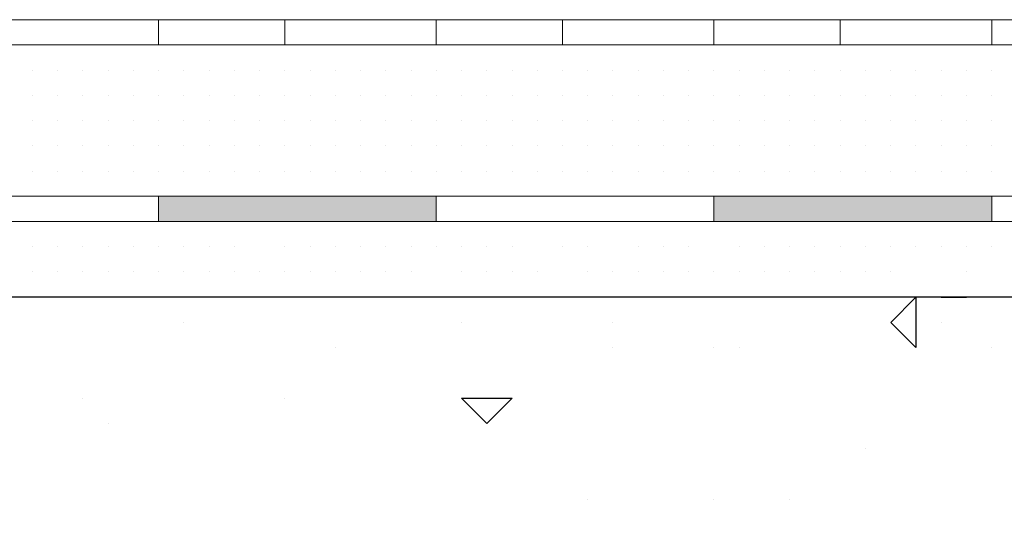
# Model space of a CAD drawing. Header units: metres. Extents: x 5.7 to 89.8, y 4 to 63.5.
# Tile 378 of 475: x 62.168 to 62.543, y 49.669 to 49.858. Entities that reach past the tile are written whole.
import ezdxf

# ---------------------------------------------------------------- set-up
doc = ezdxf.new("R2010")
doc.units = ezdxf.units.M
doc.header["$MEASUREMENT"] = 0
for name, color, linetype in [('PDF17_hatch', 7, 'Continuous'), ('PDF17_hatch-borshi', 7, 'Continuous'), ('PDF17_Isogam', 7, 'Continuous'), ('PDF17_kaff', 7, 'Continuous')]:
    doc.layers.add(name, color=color, linetype=linetype)

msp = doc.modelspace()

# ---------------------------------------------------------------- linework, layer by layer
at = {"layer": 'PDF17_hatch', "lineweight": 25}
for points in [[(62.5097, 49.73231), (62.50007, 49.74194), (62.5097, 49.75157)], [(62.3556, 49.71304), (62.34597, 49.70341), (62.33634, 49.71304)]]:
    msp.add_lwpolyline(points, close=True, dxfattribs=at)
for points in [[(62.51933, 49.75157), (62.52896, 49.75157)], [(62.52896, 49.75157), (62.52896, 49.75157)], [(62.23039, 49.74194), (62.23039, 49.74194)], [(62.33634, 49.74194), (62.33634, 49.74194)], [(62.39412, 49.74194), (62.39412, 49.74194)], [(62.51933, 49.74194), (62.51933, 49.74194)], [(62.28818, 49.73231), (62.28818, 49.73231)], [(62.39412, 49.73231), (62.39412, 49.73231)], [(62.43265, 49.73231), (62.43265, 49.73231)], [(62.44228, 49.73231), (62.44228, 49.73231)], [(62.53859, 49.73231), (62.53859, 49.73231)], [(62.19187, 49.71304), (62.19187, 49.71304)], [(62.26892, 49.71304), (62.26892, 49.71304)], [(62.2015, 49.70341), (62.2015, 49.70341)], [(62.49044, 49.69378), (62.49044, 49.69378)], [(62.38449, 49.67452), (62.38449, 49.67452)], [(62.43265, 49.67452), (62.43265, 49.67452)], [(62.46154, 49.67452), (62.46154, 49.67452)]]:
    msp.add_lwpolyline(points, dxfattribs=at)
at = {"layer": 'PDF17_hatch-borshi', "lineweight": 18}
for points in [[(62.17261, 49.84788), (62.17261, 49.84788)], [(62.19187, 49.84788), (62.19187, 49.84788)], [(62.21113, 49.84788), (62.21113, 49.84788)], [(62.22076, 49.84788), (62.22076, 49.84788)], [(62.22076, 49.84788), (62.22076, 49.84788)], [(62.23039, 49.84788), (62.23039, 49.84788)], [(62.23039, 49.84788), (62.23039, 49.84788)], [(62.24002, 49.84788), (62.24002, 49.84788)], [(62.24002, 49.84788), (62.24002, 49.84788)], [(62.24002, 49.84788), (62.24002, 49.84788)], [(62.24966, 49.84788), (62.24966, 49.84788)], [(62.25929, 49.84788), (62.25929, 49.84788)], [(62.25929, 49.84788), (62.25929, 49.84788)], [(62.26892, 49.84788), (62.26892, 49.84788)], [(62.27855, 49.84788), (62.27855, 49.84788)], [(62.27855, 49.84788), (62.27855, 49.84788)], [(62.27855, 49.84788), (62.27855, 49.84788)], [(62.28818, 49.84788), (62.28818, 49.84788)], [(62.28818, 49.84788), (62.28818, 49.84788)], [(62.29781, 49.84788), (62.29781, 49.84788)], [(62.30744, 49.84788), (62.30744, 49.84788)], [(62.30744, 49.84788), (62.30744, 49.84788)], [(62.31707, 49.84788), (62.31707, 49.84788)], [(62.31707, 49.84788), (62.31707, 49.84788)], [(62.32671, 49.84788), (62.32671, 49.84788)], [(62.32671, 49.84788), (62.32671, 49.84788)], [(62.32671, 49.84788), (62.32671, 49.84788)], [(62.33634, 49.84788), (62.33634, 49.84788)], [(62.34597, 49.84788), (62.34597, 49.84788)], [(62.34597, 49.84788), (62.34597, 49.84788)], [(62.3556, 49.84788), (62.3556, 49.84788)], [(62.36523, 49.84788), (62.36523, 49.84788)], [(62.37486, 49.84788), (62.37486, 49.84788)], [(62.38449, 49.84788), (62.38449, 49.84788)], [(62.39412, 49.84788), (62.39412, 49.84788)], [(62.41339, 49.84788), (62.41339, 49.84788)], [(62.42302, 49.84788), (62.42302, 49.84788)], [(62.43265, 49.84788), (62.43265, 49.84788)], [(62.44228, 49.84788), (62.44228, 49.84788)], [(62.44228, 49.84788), (62.44228, 49.84788)], [(62.46154, 49.84788), (62.46154, 49.84788)], [(62.4808, 49.84788), (62.4808, 49.84788)], [(62.49044, 49.84788), (62.49044, 49.84788)], [(62.5097, 49.84788), (62.5097, 49.84788)], [(62.52896, 49.84788), (62.52896, 49.84788)], [(62.53859, 49.84788), (62.53859, 49.84788)], [(62.17261, 49.83825), (62.17261, 49.83825)], [(62.17261, 49.83825), (62.17261, 49.83825)], [(62.17261, 49.83825), (62.17261, 49.83825)], [(62.18224, 49.83825), (62.18224, 49.83825)], [(62.18224, 49.83825), (62.18224, 49.83825)], [(62.18224, 49.83825), (62.18224, 49.83825)], [(62.18224, 49.83825), (62.18224, 49.83825)], [(62.19187, 49.83825), (62.19187, 49.83825)], [(62.19187, 49.83825), (62.19187, 49.83825)], [(62.19187, 49.83825), (62.19187, 49.83825)], [(62.2015, 49.83825), (62.2015, 49.83825)], [(62.2015, 49.83825), (62.2015, 49.83825)], [(62.2015, 49.83825), (62.2015, 49.83825)], [(62.2015, 49.83825), (62.2015, 49.83825)], [(62.21113, 49.83825), (62.21113, 49.83825)], [(62.21113, 49.83825), (62.21113, 49.83825)], [(62.21113, 49.83825), (62.21113, 49.83825)], [(62.22076, 49.83825), (62.22076, 49.83825)], [(62.22076, 49.83825), (62.22076, 49.83825)], [(62.23039, 49.83825), (62.23039, 49.83825)], [(62.23039, 49.83825), (62.23039, 49.83825)], [(62.24002, 49.83825), (62.24002, 49.83825)], [(62.24002, 49.83825), (62.24002, 49.83825)], [(62.24966, 49.83825), (62.24966, 49.83825)], [(62.24966, 49.83825), (62.24966, 49.83825)], [(62.24966, 49.83825), (62.24966, 49.83825)], [(62.25929, 49.83825), (62.25929, 49.83825)], [(62.25929, 49.83825), (62.25929, 49.83825)], [(62.25929, 49.83825), (62.25929, 49.83825)], [(62.26892, 49.83825), (62.26892, 49.83825)], [(62.26892, 49.83825), (62.26892, 49.83825)], [(62.26892, 49.83825), (62.26892, 49.83825)], [(62.26892, 49.83825), (62.26892, 49.83825)], [(62.27855, 49.83825), (62.27855, 49.83825)], [(62.27855, 49.83825), (62.27855, 49.83825)], [(62.27855, 49.83825), (62.27855, 49.83825)], [(62.28818, 49.83825), (62.28818, 49.83825)], [(62.28818, 49.83825), (62.28818, 49.83825)], [(62.28818, 49.83825), (62.28818, 49.83825)], [(62.28818, 49.83825), (62.28818, 49.83825)], [(62.29781, 49.83825), (62.29781, 49.83825)], [(62.29781, 49.83825), (62.29781, 49.83825)], [(62.29781, 49.83825), (62.29781, 49.83825)], [(62.30744, 49.83825), (62.30744, 49.83825)], [(62.30744, 49.83825), (62.30744, 49.83825)], [(62.30744, 49.83825), (62.30744, 49.83825)], [(62.31707, 49.83825), (62.31707, 49.83825)], [(62.31707, 49.83825), (62.31707, 49.83825)], [(62.31707, 49.83825), (62.31707, 49.83825)], [(62.31707, 49.83825), (62.31707, 49.83825)], [(62.32671, 49.83825), (62.32671, 49.83825)], [(62.32671, 49.83825), (62.32671, 49.83825)], [(62.33634, 49.83825), (62.33634, 49.83825)], [(62.33634, 49.83825), (62.33634, 49.83825)], [(62.33634, 49.83825), (62.33634, 49.83825)], [(62.34597, 49.83825), (62.34597, 49.83825)], [(62.34597, 49.83825), (62.34597, 49.83825)], [(62.34597, 49.83825), (62.34597, 49.83825)], [(62.3556, 49.83825), (62.3556, 49.83825)], [(62.3556, 49.83825), (62.3556, 49.83825)], [(62.3556, 49.83825), (62.3556, 49.83825)], [(62.3556, 49.83825), (62.3556, 49.83825)], [(62.36523, 49.83825), (62.36523, 49.83825)], [(62.36523, 49.83825), (62.36523, 49.83825)], [(62.36523, 49.83825), (62.36523, 49.83825)], [(62.36523, 49.83825), (62.36523, 49.83825)], [(62.37486, 49.83825), (62.37486, 49.83825)], [(62.37486, 49.83825), (62.37486, 49.83825)], [(62.37486, 49.83825), (62.37486, 49.83825)], [(62.37486, 49.83825), (62.37486, 49.83825)], [(62.38449, 49.83825), (62.38449, 49.83825)], [(62.38449, 49.83825), (62.38449, 49.83825)], [(62.38449, 49.83825), (62.38449, 49.83825)], [(62.39412, 49.83825), (62.39412, 49.83825)], [(62.39412, 49.83825), (62.39412, 49.83825)], [(62.39412, 49.83825), (62.39412, 49.83825)], [(62.40376, 49.83825), (62.40376, 49.83825)], [(62.40376, 49.83825), (62.40376, 49.83825)], [(62.40376, 49.83825), (62.40376, 49.83825)], [(62.40376, 49.83825), (62.40376, 49.83825)], [(62.40376, 49.83825), (62.40376, 49.83825)], [(62.41339, 49.83825), (62.41339, 49.83825)], [(62.41339, 49.83825), (62.41339, 49.83825)], [(62.41339, 49.83825), (62.41339, 49.83825)], [(62.42302, 49.83825), (62.42302, 49.83825)], [(62.42302, 49.83825), (62.42302, 49.83825)], [(62.42302, 49.83825), (62.42302, 49.83825)], [(62.43265, 49.83825), (62.43265, 49.83825)], [(62.43265, 49.83825), (62.43265, 49.83825)], [(62.43265, 49.83825), (62.43265, 49.83825)], [(62.44228, 49.83825), (62.44228, 49.83825)], [(62.45191, 49.83825), (62.45191, 49.83825)], [(62.45191, 49.83825), (62.45191, 49.83825)], [(62.45191, 49.83825), (62.45191, 49.83825)], [(62.46154, 49.83825), (62.46154, 49.83825)], [(62.46154, 49.83825), (62.46154, 49.83825)], [(62.46154, 49.83825), (62.46154, 49.83825)], [(62.47117, 49.83825), (62.47117, 49.83825)], [(62.47117, 49.83825), (62.47117, 49.83825)], [(62.47117, 49.83825), (62.47117, 49.83825)], [(62.47117, 49.83825), (62.47117, 49.83825)], [(62.4808, 49.83825), (62.4808, 49.83825)], [(62.4808, 49.83825), (62.4808, 49.83825)], [(62.4808, 49.83825), (62.4808, 49.83825)], [(62.4808, 49.83825), (62.4808, 49.83825)], [(62.49044, 49.83825), (62.49044, 49.83825)], [(62.49044, 49.83825), (62.49044, 49.83825)], [(62.49044, 49.83825), (62.49044, 49.83825)], [(62.50007, 49.83825), (62.50007, 49.83825)], [(62.50007, 49.83825), (62.50007, 49.83825)], [(62.50007, 49.83825), (62.50007, 49.83825)], [(62.50007, 49.83825), (62.50007, 49.83825)], [(62.5097, 49.83825), (62.5097, 49.83825)], [(62.5097, 49.83825), (62.5097, 49.83825)], [(62.51933, 49.83825), (62.51933, 49.83825)], [(62.51933, 49.83825), (62.51933, 49.83825)], [(62.51933, 49.83825), (62.51933, 49.83825)], [(62.51933, 49.83825), (62.51933, 49.83825)], [(62.52896, 49.83825), (62.52896, 49.83825)], [(62.52896, 49.83825), (62.52896, 49.83825)], [(62.52896, 49.83825), (62.52896, 49.83825)], [(62.53859, 49.83825), (62.53859, 49.83825)], [(62.53859, 49.83825), (62.53859, 49.83825)], [(62.53859, 49.83825), (62.53859, 49.83825)], [(62.17261, 49.82862), (62.17261, 49.82862)], [(62.17261, 49.82862), (62.17261, 49.82862)], [(62.17261, 49.82862), (62.17261, 49.82862)], [(62.18224, 49.82862), (62.18224, 49.82862)], [(62.18224, 49.82862), (62.18224, 49.82862)], [(62.18224, 49.82862), (62.18224, 49.82862)], [(62.18224, 49.82862), (62.18224, 49.82862)], [(62.19187, 49.82862), (62.19187, 49.82862)], [(62.19187, 49.82862), (62.19187, 49.82862)], [(62.19187, 49.82862), (62.19187, 49.82862)], [(62.19187, 49.82862), (62.19187, 49.82862)], [(62.19187, 49.82862), (62.19187, 49.82862)], [(62.2015, 49.82862), (62.2015, 49.82862)], [(62.2015, 49.82862), (62.2015, 49.82862)], [(62.2015, 49.82862), (62.2015, 49.82862)], [(62.21113, 49.82862), (62.21113, 49.82862)], [(62.21113, 49.82862), (62.21113, 49.82862)], [(62.21113, 49.82862), (62.21113, 49.82862)], [(62.21113, 49.82862), (62.21113, 49.82862)], [(62.22076, 49.82862), (62.22076, 49.82862)], [(62.22076, 49.82862), (62.22076, 49.82862)], [(62.22076, 49.82862), (62.22076, 49.82862)], [(62.23039, 49.82862), (62.23039, 49.82862)], [(62.23039, 49.82862), (62.23039, 49.82862)], [(62.23039, 49.82862), (62.23039, 49.82862)], [(62.23039, 49.82862), (62.23039, 49.82862)], [(62.24002, 49.82862), (62.24002, 49.82862)], [(62.24002, 49.82862), (62.24002, 49.82862)], [(62.24002, 49.82862), (62.24002, 49.82862)], [(62.24002, 49.82862), (62.24002, 49.82862)], [(62.24002, 49.82862), (62.24002, 49.82862)], [(62.24966, 49.82862), (62.24966, 49.82862)], [(62.24966, 49.82862), (62.24966, 49.82862)], [(62.24966, 49.82862), (62.24966, 49.82862)], [(62.25929, 49.82862), (62.25929, 49.82862)], [(62.25929, 49.82862), (62.25929, 49.82862)], [(62.25929, 49.82862), (62.25929, 49.82862)], [(62.25929, 49.82862), (62.25929, 49.82862)], [(62.26892, 49.82862), (62.26892, 49.82862)], [(62.26892, 49.82862), (62.26892, 49.82862)], [(62.26892, 49.82862), (62.26892, 49.82862)], [(62.27855, 49.82862), (62.27855, 49.82862)], [(62.27855, 49.82862), (62.27855, 49.82862)], [(62.28818, 49.82862), (62.28818, 49.82862)], [(62.28818, 49.82862), (62.28818, 49.82862)], [(62.28818, 49.82862), (62.28818, 49.82862)], [(62.29781, 49.82862), (62.29781, 49.82862)], [(62.29781, 49.82862), (62.29781, 49.82862)], [(62.29781, 49.82862), (62.29781, 49.82862)], [(62.29781, 49.82862), (62.29781, 49.82862)], [(62.30744, 49.82862), (62.30744, 49.82862)], [(62.30744, 49.82862), (62.30744, 49.82862)], [(62.30744, 49.82862), (62.30744, 49.82862)], [(62.30744, 49.82862), (62.30744, 49.82862)], [(62.31707, 49.82862), (62.31707, 49.82862)], [(62.31707, 49.82862), (62.31707, 49.82862)], [(62.31707, 49.82862), (62.31707, 49.82862)], [(62.31707, 49.82862), (62.31707, 49.82862)], [(62.32671, 49.82862), (62.32671, 49.82862)], [(62.32671, 49.82862), (62.32671, 49.82862)], [(62.32671, 49.82862), (62.32671, 49.82862)], [(62.32671, 49.82862), (62.32671, 49.82862)], [(62.33634, 49.82862), (62.33634, 49.82862)], [(62.33634, 49.82862), (62.33634, 49.82862)], [(62.33634, 49.82862), (62.33634, 49.82862)], [(62.33634, 49.82862), (62.33634, 49.82862)], [(62.34597, 49.82862), (62.34597, 49.82862)], [(62.34597, 49.82862), (62.34597, 49.82862)], [(62.34597, 49.82862), (62.34597, 49.82862)], [(62.34597, 49.82862), (62.34597, 49.82862)], [(62.34597, 49.82862), (62.34597, 49.82862)], [(62.3556, 49.82862), (62.3556, 49.82862)], [(62.3556, 49.82862), (62.3556, 49.82862)], [(62.3556, 49.82862), (62.3556, 49.82862)], [(62.36523, 49.82862), (62.36523, 49.82862)], [(62.36523, 49.82862), (62.36523, 49.82862)], [(62.37486, 49.82862), (62.37486, 49.82862)], [(62.37486, 49.82862), (62.37486, 49.82862)], [(62.37486, 49.82862), (62.37486, 49.82862)], [(62.37486, 49.82862), (62.37486, 49.82862)], [(62.37486, 49.82862), (62.37486, 49.82862)], [(62.38449, 49.82862), (62.38449, 49.82862)], [(62.38449, 49.82862), (62.38449, 49.82862)], [(62.38449, 49.82862), (62.38449, 49.82862)], [(62.39412, 49.82862), (62.39412, 49.82862)], [(62.39412, 49.82862), (62.39412, 49.82862)], [(62.39412, 49.82862), (62.39412, 49.82862)], [(62.39412, 49.82862), (62.39412, 49.82862)], [(62.40376, 49.82862), (62.40376, 49.82862)], [(62.40376, 49.82862), (62.40376, 49.82862)], [(62.40376, 49.82862), (62.40376, 49.82862)], [(62.40376, 49.82862), (62.40376, 49.82862)], [(62.40376, 49.82862), (62.40376, 49.82862)], [(62.41339, 49.82862), (62.41339, 49.82862)], [(62.41339, 49.82862), (62.41339, 49.82862)], [(62.41339, 49.82862), (62.41339, 49.82862)], [(62.42302, 49.82862), (62.42302, 49.82862)], [(62.42302, 49.82862), (62.42302, 49.82862)], [(62.42302, 49.82862), (62.42302, 49.82862)], [(62.42302, 49.82862), (62.42302, 49.82862)], [(62.43265, 49.82862), (62.43265, 49.82862)], [(62.43265, 49.82862), (62.43265, 49.82862)], [(62.43265, 49.82862), (62.43265, 49.82862)], [(62.43265, 49.82862), (62.43265, 49.82862)], [(62.44228, 49.82862), (62.44228, 49.82862)], [(62.44228, 49.82862), (62.44228, 49.82862)], [(62.44228, 49.82862), (62.44228, 49.82862)], [(62.44228, 49.82862), (62.44228, 49.82862)], [(62.44228, 49.82862), (62.44228, 49.82862)], [(62.45191, 49.82862), (62.45191, 49.82862)], [(62.45191, 49.82862), (62.45191, 49.82862)], [(62.45191, 49.82862), (62.45191, 49.82862)], [(62.46154, 49.82862), (62.46154, 49.82862)], [(62.46154, 49.82862), (62.46154, 49.82862)], [(62.46154, 49.82862), (62.46154, 49.82862)], [(62.46154, 49.82862), (62.46154, 49.82862)], [(62.47117, 49.82862), (62.47117, 49.82862)], [(62.47117, 49.82862), (62.47117, 49.82862)], [(62.47117, 49.82862), (62.47117, 49.82862)], [(62.4808, 49.82862), (62.4808, 49.82862)], [(62.4808, 49.82862), (62.4808, 49.82862)], [(62.4808, 49.82862), (62.4808, 49.82862)], [(62.49044, 49.82862), (62.49044, 49.82862)], [(62.49044, 49.82862), (62.49044, 49.82862)], [(62.49044, 49.82862), (62.49044, 49.82862)], [(62.50007, 49.82862), (62.50007, 49.82862)], [(62.50007, 49.82862), (62.50007, 49.82862)], [(62.50007, 49.82862), (62.50007, 49.82862)], [(62.5097, 49.82862), (62.5097, 49.82862)], [(62.5097, 49.82862), (62.5097, 49.82862)], [(62.5097, 49.82862), (62.5097, 49.82862)], [(62.5097, 49.82862), (62.5097, 49.82862)], [(62.5097, 49.82862), (62.5097, 49.82862)], [(62.51933, 49.82862), (62.51933, 49.82862)], [(62.51933, 49.82862), (62.51933, 49.82862)], [(62.51933, 49.82862), (62.51933, 49.82862)], [(62.52896, 49.82862), (62.52896, 49.82862)], [(62.52896, 49.82862), (62.52896, 49.82862)], [(62.52896, 49.82862), (62.52896, 49.82862)], [(62.52896, 49.82862), (62.52896, 49.82862)], [(62.53859, 49.82862), (62.53859, 49.82862)], [(62.53859, 49.82862), (62.53859, 49.82862)], [(62.53859, 49.82862), (62.53859, 49.82862)], [(62.17261, 49.81899), (62.17261, 49.81899)], [(62.17261, 49.81899), (62.17261, 49.81899)], [(62.17261, 49.81899), (62.17261, 49.81899)], [(62.18224, 49.81899), (62.18224, 49.81899)], [(62.18224, 49.81899), (62.18224, 49.81899)], [(62.18224, 49.81899), (62.18224, 49.81899)], [(62.19187, 49.81899), (62.19187, 49.81899)], [(62.2015, 49.81899), (62.2015, 49.81899)], [(62.2015, 49.81899), (62.2015, 49.81899)], [(62.2015, 49.81899), (62.2015, 49.81899)], [(62.21113, 49.81899), (62.21113, 49.81899)], [(62.21113, 49.81899), (62.21113, 49.81899)], [(62.21113, 49.81899), (62.21113, 49.81899)], [(62.22076, 49.81899), (62.22076, 49.81899)], [(62.22076, 49.81899), (62.22076, 49.81899)], [(62.22076, 49.81899), (62.22076, 49.81899)], [(62.22076, 49.81899), (62.22076, 49.81899)], [(62.23039, 49.81899), (62.23039, 49.81899)], [(62.23039, 49.81899), (62.23039, 49.81899)], [(62.23039, 49.81899), (62.23039, 49.81899)], [(62.24002, 49.81899), (62.24002, 49.81899)], [(62.24002, 49.81899), (62.24002, 49.81899)], [(62.24002, 49.81899), (62.24002, 49.81899)], [(62.24002, 49.81899), (62.24002, 49.81899)], [(62.24966, 49.81899), (62.24966, 49.81899)], [(62.24966, 49.81899), (62.24966, 49.81899)], [(62.24966, 49.81899), (62.24966, 49.81899)], [(62.24966, 49.81899), (62.24966, 49.81899)], [(62.25929, 49.81899), (62.25929, 49.81899)], [(62.25929, 49.81899), (62.25929, 49.81899)], [(62.25929, 49.81899), (62.25929, 49.81899)], [(62.26892, 49.81899), (62.26892, 49.81899)], [(62.26892, 49.81899), (62.26892, 49.81899)], [(62.26892, 49.81899), (62.26892, 49.81899)], [(62.26892, 49.81899), (62.26892, 49.81899)], [(62.26892, 49.81899), (62.26892, 49.81899)], [(62.27855, 49.81899), (62.27855, 49.81899)], [(62.27855, 49.81899), (62.27855, 49.81899)], [(62.27855, 49.81899), (62.27855, 49.81899)], [(62.28818, 49.81899), (62.28818, 49.81899)], [(62.28818, 49.81899), (62.28818, 49.81899)], [(62.28818, 49.81899), (62.28818, 49.81899)], [(62.29781, 49.81899), (62.29781, 49.81899)], [(62.29781, 49.81899), (62.29781, 49.81899)], [(62.29781, 49.81899), (62.29781, 49.81899)], [(62.30744, 49.81899), (62.30744, 49.81899)], [(62.31707, 49.81899), (62.31707, 49.81899)], [(62.31707, 49.81899), (62.31707, 49.81899)], [(62.31707, 49.81899), (62.31707, 49.81899)], [(62.32671, 49.81899), (62.32671, 49.81899)], [(62.32671, 49.81899), (62.32671, 49.81899)], [(62.32671, 49.81899), (62.32671, 49.81899)], [(62.33634, 49.81899), (62.33634, 49.81899)], [(62.33634, 49.81899), (62.33634, 49.81899)], [(62.34597, 49.81899), (62.34597, 49.81899)], [(62.34597, 49.81899), (62.34597, 49.81899)], [(62.34597, 49.81899), (62.34597, 49.81899)], [(62.34597, 49.81899), (62.34597, 49.81899)], [(62.3556, 49.81899), (62.3556, 49.81899)], [(62.3556, 49.81899), (62.3556, 49.81899)], [(62.3556, 49.81899), (62.3556, 49.81899)], [(62.36523, 49.81899), (62.36523, 49.81899)], [(62.36523, 49.81899), (62.36523, 49.81899)], [(62.36523, 49.81899), (62.36523, 49.81899)], [(62.36523, 49.81899), (62.36523, 49.81899)], [(62.37486, 49.81899), (62.37486, 49.81899)], [(62.37486, 49.81899), (62.37486, 49.81899)], [(62.37486, 49.81899), (62.37486, 49.81899)], [(62.37486, 49.81899), (62.37486, 49.81899)], [(62.38449, 49.81899), (62.38449, 49.81899)], [(62.38449, 49.81899), (62.38449, 49.81899)], [(62.38449, 49.81899), (62.38449, 49.81899)], [(62.38449, 49.81899), (62.38449, 49.81899)], [(62.39412, 49.81899), (62.39412, 49.81899)], [(62.39412, 49.81899), (62.39412, 49.81899)], [(62.40376, 49.81899), (62.40376, 49.81899)], [(62.40376, 49.81899), (62.40376, 49.81899)], [(62.40376, 49.81899), (62.40376, 49.81899)], [(62.40376, 49.81899), (62.40376, 49.81899)], [(62.41339, 49.81899), (62.41339, 49.81899)], [(62.41339, 49.81899), (62.41339, 49.81899)], [(62.41339, 49.81899), (62.41339, 49.81899)], [(62.42302, 49.81899), (62.42302, 49.81899)], [(62.42302, 49.81899), (62.42302, 49.81899)], [(62.42302, 49.81899), (62.42302, 49.81899)], [(62.43265, 49.81899), (62.43265, 49.81899)], [(62.43265, 49.81899), (62.43265, 49.81899)], [(62.43265, 49.81899), (62.43265, 49.81899)], [(62.43265, 49.81899), (62.43265, 49.81899)], [(62.43265, 49.81899), (62.43265, 49.81899)], [(62.44228, 49.81899), (62.44228, 49.81899)], [(62.44228, 49.81899), (62.44228, 49.81899)], [(62.45191, 49.81899), (62.45191, 49.81899)], [(62.45191, 49.81899), (62.45191, 49.81899)], [(62.45191, 49.81899), (62.45191, 49.81899)], [(62.45191, 49.81899), (62.45191, 49.81899)], [(62.46154, 49.81899), (62.46154, 49.81899)], [(62.46154, 49.81899), (62.46154, 49.81899)], [(62.46154, 49.81899), (62.46154, 49.81899)], [(62.47117, 49.81899), (62.47117, 49.81899)], [(62.47117, 49.81899), (62.47117, 49.81899)], [(62.47117, 49.81899), (62.47117, 49.81899)], [(62.47117, 49.81899), (62.47117, 49.81899)], [(62.4808, 49.81899), (62.4808, 49.81899)], [(62.4808, 49.81899), (62.4808, 49.81899)], [(62.4808, 49.81899), (62.4808, 49.81899)], [(62.4808, 49.81899), (62.4808, 49.81899)], [(62.49044, 49.81899), (62.49044, 49.81899)], [(62.49044, 49.81899), (62.49044, 49.81899)], [(62.49044, 49.81899), (62.49044, 49.81899)], [(62.49044, 49.81899), (62.49044, 49.81899)], [(62.50007, 49.81899), (62.50007, 49.81899)], [(62.50007, 49.81899), (62.50007, 49.81899)], [(62.50007, 49.81899), (62.50007, 49.81899)], [(62.5097, 49.81899), (62.5097, 49.81899)], [(62.51933, 49.81899), (62.51933, 49.81899)], [(62.51933, 49.81899), (62.51933, 49.81899)], [(62.51933, 49.81899), (62.51933, 49.81899)], [(62.52896, 49.81899), (62.52896, 49.81899)], [(62.52896, 49.81899), (62.52896, 49.81899)], [(62.53859, 49.81899), (62.53859, 49.81899)], [(62.53859, 49.81899), (62.53859, 49.81899)], [(62.53859, 49.81899), (62.53859, 49.81899)], [(62.53859, 49.81899), (62.53859, 49.81899)], [(62.17261, 49.80936), (62.17261, 49.80936)], [(62.17261, 49.80936), (62.17261, 49.80936)], [(62.17261, 49.80936), (62.17261, 49.80936)], [(62.17261, 49.80936), (62.17261, 49.80936)], [(62.17261, 49.80936), (62.17261, 49.80936)], [(62.18224, 49.80936), (62.18224, 49.80936)], [(62.18224, 49.80936), (62.18224, 49.80936)], [(62.18224, 49.80936), (62.18224, 49.80936)], [(62.18224, 49.80936), (62.18224, 49.80936)], [(62.19187, 49.80936), (62.19187, 49.80936)], [(62.19187, 49.80936), (62.19187, 49.80936)], [(62.19187, 49.80936), (62.19187, 49.80936)], [(62.19187, 49.80936), (62.19187, 49.80936)], [(62.2015, 49.80936), (62.2015, 49.80936)], [(62.2015, 49.80936), (62.2015, 49.80936)], [(62.2015, 49.80936), (62.2015, 49.80936)], [(62.21113, 49.80936), (62.21113, 49.80936)], [(62.21113, 49.80936), (62.21113, 49.80936)], [(62.21113, 49.80936), (62.21113, 49.80936)], [(62.22076, 49.80936), (62.22076, 49.80936)], [(62.22076, 49.80936), (62.22076, 49.80936)], [(62.23039, 49.80936), (62.23039, 49.80936)], [(62.23039, 49.80936), (62.23039, 49.80936)], [(62.23039, 49.80936), (62.23039, 49.80936)], [(62.24002, 49.80936), (62.24002, 49.80936)], [(62.24002, 49.80936), (62.24002, 49.80936)], [(62.24002, 49.80936), (62.24002, 49.80936)], [(62.24002, 49.80936), (62.24002, 49.80936)], [(62.24966, 49.80936), (62.24966, 49.80936)], [(62.24966, 49.80936), (62.24966, 49.80936)], [(62.24966, 49.80936), (62.24966, 49.80936)], [(62.24966, 49.80936), (62.24966, 49.80936)], [(62.25929, 49.80936), (62.25929, 49.80936)], [(62.25929, 49.80936), (62.25929, 49.80936)], [(62.25929, 49.80936), (62.25929, 49.80936)], [(62.25929, 49.80936), (62.25929, 49.80936)], [(62.26892, 49.80936), (62.26892, 49.80936)], [(62.26892, 49.80936), (62.26892, 49.80936)], [(62.26892, 49.80936), (62.26892, 49.80936)], [(62.26892, 49.80936), (62.26892, 49.80936)], [(62.26892, 49.80936), (62.26892, 49.80936)], [(62.27855, 49.80936), (62.27855, 49.80936)], [(62.27855, 49.80936), (62.27855, 49.80936)], [(62.27855, 49.80936), (62.27855, 49.80936)], [(62.27855, 49.80936), (62.27855, 49.80936)], [(62.28818, 49.80936), (62.28818, 49.80936)], [(62.28818, 49.80936), (62.28818, 49.80936)], [(62.28818, 49.80936), (62.28818, 49.80936)], [(62.28818, 49.80936), (62.28818, 49.80936)], [(62.29781, 49.80936), (62.29781, 49.80936)], [(62.29781, 49.80936), (62.29781, 49.80936)], [(62.29781, 49.80936), (62.29781, 49.80936)], [(62.29781, 49.80936), (62.29781, 49.80936)], [(62.30744, 49.80936), (62.30744, 49.80936)], [(62.30744, 49.80936), (62.30744, 49.80936)], [(62.30744, 49.80936), (62.30744, 49.80936)], [(62.30744, 49.80936), (62.30744, 49.80936)], [(62.30744, 49.80936), (62.30744, 49.80936)], [(62.31707, 49.80936), (62.31707, 49.80936)], [(62.31707, 49.80936), (62.31707, 49.80936)], [(62.31707, 49.80936), (62.31707, 49.80936)], [(62.31707, 49.80936), (62.31707, 49.80936)], [(62.32671, 49.80936), (62.32671, 49.80936)], [(62.32671, 49.80936), (62.32671, 49.80936)], [(62.32671, 49.80936), (62.32671, 49.80936)], [(62.33634, 49.80936), (62.33634, 49.80936)], [(62.33634, 49.80936), (62.33634, 49.80936)], [(62.33634, 49.80936), (62.33634, 49.80936)], [(62.34597, 49.80936), (62.34597, 49.80936)], [(62.34597, 49.80936), (62.34597, 49.80936)], [(62.3556, 49.80936), (62.3556, 49.80936)], [(62.3556, 49.80936), (62.3556, 49.80936)], [(62.3556, 49.80936), (62.3556, 49.80936)], [(62.3556, 49.80936), (62.3556, 49.80936)], [(62.3556, 49.80936), (62.3556, 49.80936)], [(62.3556, 49.80936), (62.3556, 49.80936)], [(62.36523, 49.80936), (62.36523, 49.80936)], [(62.37486, 49.80936), (62.37486, 49.80936)], [(62.37486, 49.80936), (62.37486, 49.80936)], [(62.37486, 49.80936), (62.37486, 49.80936)], [(62.37486, 49.80936), (62.37486, 49.80936)], [(62.37486, 49.80936), (62.37486, 49.80936)], [(62.38449, 49.80936), (62.38449, 49.80936)], [(62.38449, 49.80936), (62.38449, 49.80936)], [(62.38449, 49.80936), (62.38449, 49.80936)], [(62.38449, 49.80936), (62.38449, 49.80936)], [(62.39412, 49.80936), (62.39412, 49.80936)], [(62.39412, 49.80936), (62.39412, 49.80936)], [(62.39412, 49.80936), (62.39412, 49.80936)], [(62.40376, 49.80936), (62.40376, 49.80936)], [(62.40376, 49.80936), (62.40376, 49.80936)], [(62.40376, 49.80936), (62.40376, 49.80936)], [(62.40376, 49.80936), (62.40376, 49.80936)], [(62.40376, 49.80936), (62.40376, 49.80936)], [(62.41339, 49.80936), (62.41339, 49.80936)], [(62.41339, 49.80936), (62.41339, 49.80936)], [(62.41339, 49.80936), (62.41339, 49.80936)], [(62.42302, 49.80936), (62.42302, 49.80936)], [(62.42302, 49.80936), (62.42302, 49.80936)], [(62.42302, 49.80936), (62.42302, 49.80936)], [(62.42302, 49.80936), (62.42302, 49.80936)], [(62.43265, 49.80936), (62.43265, 49.80936)], [(62.43265, 49.80936), (62.43265, 49.80936)], [(62.44228, 49.80936), (62.44228, 49.80936)], [(62.44228, 49.80936), (62.44228, 49.80936)], [(62.44228, 49.80936), (62.44228, 49.80936)], [(62.44228, 49.80936), (62.44228, 49.80936)], [(62.45191, 49.80936), (62.45191, 49.80936)], [(62.45191, 49.80936), (62.45191, 49.80936)], [(62.46154, 49.80936), (62.46154, 49.80936)], [(62.46154, 49.80936), (62.46154, 49.80936)], [(62.46154, 49.80936), (62.46154, 49.80936)], [(62.46154, 49.80936), (62.46154, 49.80936)], [(62.46154, 49.80936), (62.46154, 49.80936)], [(62.47117, 49.80936), (62.47117, 49.80936)], [(62.47117, 49.80936), (62.47117, 49.80936)], [(62.47117, 49.80936), (62.47117, 49.80936)], [(62.47117, 49.80936), (62.47117, 49.80936)], [(62.4808, 49.80936), (62.4808, 49.80936)], [(62.4808, 49.80936), (62.4808, 49.80936)], [(62.4808, 49.80936), (62.4808, 49.80936)], [(62.4808, 49.80936), (62.4808, 49.80936)], [(62.49044, 49.80936), (62.49044, 49.80936)], [(62.49044, 49.80936), (62.49044, 49.80936)], [(62.49044, 49.80936), (62.49044, 49.80936)], [(62.49044, 49.80936), (62.49044, 49.80936)], [(62.49044, 49.80936), (62.49044, 49.80936)], [(62.50007, 49.80936), (62.50007, 49.80936)], [(62.50007, 49.80936), (62.50007, 49.80936)], [(62.50007, 49.80936), (62.50007, 49.80936)], [(62.5097, 49.80936), (62.5097, 49.80936)], [(62.5097, 49.80936), (62.5097, 49.80936)], [(62.5097, 49.80936), (62.5097, 49.80936)], [(62.5097, 49.80936), (62.5097, 49.80936)], [(62.51933, 49.80936), (62.51933, 49.80936)], [(62.51933, 49.80936), (62.51933, 49.80936)], [(62.51933, 49.80936), (62.51933, 49.80936)], [(62.52896, 49.80936), (62.52896, 49.80936)], [(62.52896, 49.80936), (62.52896, 49.80936)], [(62.52896, 49.80936), (62.52896, 49.80936)], [(62.52896, 49.80936), (62.52896, 49.80936)], [(62.53859, 49.80936), (62.53859, 49.80936)], [(62.53859, 49.80936), (62.53859, 49.80936)], [(62.17261, 49.79972), (62.17261, 49.79972)], [(62.17261, 49.79972), (62.17261, 49.79972)], [(62.17261, 49.79972), (62.17261, 49.79972)], [(62.17261, 49.79972), (62.17261, 49.79972)], [(62.18224, 49.79972), (62.18224, 49.79972)], [(62.18224, 49.79972), (62.18224, 49.79972)], [(62.18224, 49.79972), (62.18224, 49.79972)], [(62.18224, 49.79972), (62.18224, 49.79972)], [(62.19187, 49.79972), (62.19187, 49.79972)], [(62.19187, 49.79972), (62.19187, 49.79972)], [(62.19187, 49.79972), (62.19187, 49.79972)], [(62.2015, 49.79972), (62.2015, 49.79972)], [(62.2015, 49.79972), (62.2015, 49.79972)], [(62.2015, 49.79972), (62.2015, 49.79972)], [(62.2015, 49.79972), (62.2015, 49.79972)], [(62.2015, 49.79972), (62.2015, 49.79972)], [(62.21113, 49.79972), (62.21113, 49.79972)], [(62.21113, 49.79972), (62.21113, 49.79972)], [(62.21113, 49.79972), (62.21113, 49.79972)], [(62.22076, 49.79972), (62.22076, 49.79972)], [(62.22076, 49.79972), (62.22076, 49.79972)], [(62.22076, 49.79972), (62.22076, 49.79972)], [(62.22076, 49.79972), (62.22076, 49.79972)], [(62.23039, 49.79972), (62.23039, 49.79972)], [(62.23039, 49.79972), (62.23039, 49.79972)], [(62.23039, 49.79972), (62.23039, 49.79972)], [(62.24002, 49.79972), (62.24002, 49.79972)], [(62.24002, 49.79972), (62.24002, 49.79972)], [(62.24002, 49.79972), (62.24002, 49.79972)], [(62.24002, 49.79972), (62.24002, 49.79972)], [(62.24966, 49.79972), (62.24966, 49.79972)], [(62.24966, 49.79972), (62.24966, 49.79972)], [(62.24966, 49.79972), (62.24966, 49.79972)], [(62.25929, 49.79972), (62.25929, 49.79972)], [(62.25929, 49.79972), (62.25929, 49.79972)], [(62.25929, 49.79972), (62.25929, 49.79972)], [(62.26892, 49.79972), (62.26892, 49.79972)], [(62.26892, 49.79972), (62.26892, 49.79972)], [(62.26892, 49.79972), (62.26892, 49.79972)], [(62.26892, 49.79972), (62.26892, 49.79972)], [(62.27855, 49.79972), (62.27855, 49.79972)], [(62.27855, 49.79972), (62.27855, 49.79972)], [(62.27855, 49.79972), (62.27855, 49.79972)], [(62.27855, 49.79972), (62.27855, 49.79972)], [(62.28818, 49.79972), (62.28818, 49.79972)], [(62.28818, 49.79972), (62.28818, 49.79972)], [(62.28818, 49.79972), (62.28818, 49.79972)], [(62.28818, 49.79972), (62.28818, 49.79972)], [(62.29781, 49.79972), (62.29781, 49.79972)], [(62.29781, 49.79972), (62.29781, 49.79972)], [(62.29781, 49.79972), (62.29781, 49.79972)], [(62.29781, 49.79972), (62.29781, 49.79972)], [(62.30744, 49.79972), (62.30744, 49.79972)], [(62.30744, 49.79972), (62.30744, 49.79972)], [(62.30744, 49.79972), (62.30744, 49.79972)], [(62.30744, 49.79972), (62.30744, 49.79972)], [(62.31707, 49.79972), (62.31707, 49.79972)], [(62.31707, 49.79972), (62.31707, 49.79972)], [(62.31707, 49.79972), (62.31707, 49.79972)], [(62.31707, 49.79972), (62.31707, 49.79972)], [(62.32671, 49.79972), (62.32671, 49.79972)], [(62.32671, 49.79972), (62.32671, 49.79972)], [(62.32671, 49.79972), (62.32671, 49.79972)], [(62.32671, 49.79972), (62.32671, 49.79972)], [(62.32671, 49.79972), (62.32671, 49.79972)], [(62.33634, 49.79972), (62.33634, 49.79972)], [(62.33634, 49.79972), (62.33634, 49.79972)], [(62.33634, 49.79972), (62.33634, 49.79972)], [(62.34597, 49.79972), (62.34597, 49.79972)], [(62.34597, 49.79972), (62.34597, 49.79972)], [(62.34597, 49.79972), (62.34597, 49.79972)], [(62.34597, 49.79972), (62.34597, 49.79972)], [(62.3556, 49.79972), (62.3556, 49.79972)], [(62.3556, 49.79972), (62.3556, 49.79972)], [(62.3556, 49.79972), (62.3556, 49.79972)], [(62.36523, 49.79972), (62.36523, 49.79972)], [(62.36523, 49.79972), (62.36523, 49.79972)], [(62.36523, 49.79972), (62.36523, 49.79972)], [(62.37486, 49.79972), (62.37486, 49.79972)], [(62.37486, 49.79972), (62.37486, 49.79972)], [(62.37486, 49.79972), (62.37486, 49.79972)], [(62.38449, 49.79972), (62.38449, 49.79972)], [(62.38449, 49.79972), (62.38449, 49.79972)], [(62.38449, 49.79972), (62.38449, 49.79972)], [(62.38449, 49.79972), (62.38449, 49.79972)], [(62.39412, 49.79972), (62.39412, 49.79972)], [(62.39412, 49.79972), (62.39412, 49.79972)], [(62.39412, 49.79972), (62.39412, 49.79972)], [(62.39412, 49.79972), (62.39412, 49.79972)], [(62.40376, 49.79972), (62.40376, 49.79972)], [(62.40376, 49.79972), (62.40376, 49.79972)], [(62.40376, 49.79972), (62.40376, 49.79972)], [(62.40376, 49.79972), (62.40376, 49.79972)], [(62.41339, 49.79972), (62.41339, 49.79972)], [(62.41339, 49.79972), (62.41339, 49.79972)], [(62.41339, 49.79972), (62.41339, 49.79972)], [(62.41339, 49.79972), (62.41339, 49.79972)], [(62.42302, 49.79972), (62.42302, 49.79972)], [(62.42302, 49.79972), (62.42302, 49.79972)], [(62.42302, 49.79972), (62.42302, 49.79972)], [(62.43265, 49.79972), (62.43265, 49.79972)], [(62.43265, 49.79972), (62.43265, 49.79972)], [(62.43265, 49.79972), (62.43265, 49.79972)], [(62.43265, 49.79972), (62.43265, 49.79972)], [(62.44228, 49.79972), (62.44228, 49.79972)], [(62.44228, 49.79972), (62.44228, 49.79972)], [(62.44228, 49.79972), (62.44228, 49.79972)], [(62.45191, 49.79972), (62.45191, 49.79972)], [(62.45191, 49.79972), (62.45191, 49.79972)], [(62.45191, 49.79972), (62.45191, 49.79972)], [(62.45191, 49.79972), (62.45191, 49.79972)], [(62.46154, 49.79972), (62.46154, 49.79972)], [(62.46154, 49.79972), (62.46154, 49.79972)], [(62.46154, 49.79972), (62.46154, 49.79972)], [(62.47117, 49.79972), (62.47117, 49.79972)], [(62.47117, 49.79972), (62.47117, 49.79972)], [(62.47117, 49.79972), (62.47117, 49.79972)], [(62.4808, 49.79972), (62.4808, 49.79972)], [(62.4808, 49.79972), (62.4808, 49.79972)], [(62.4808, 49.79972), (62.4808, 49.79972)], [(62.49044, 49.79972), (62.49044, 49.79972)], [(62.49044, 49.79972), (62.49044, 49.79972)], [(62.49044, 49.79972), (62.49044, 49.79972)], [(62.50007, 49.79972), (62.50007, 49.79972)], [(62.50007, 49.79972), (62.50007, 49.79972)], [(62.50007, 49.79972), (62.50007, 49.79972)], [(62.50007, 49.79972), (62.50007, 49.79972)], [(62.5097, 49.79972), (62.5097, 49.79972)], [(62.5097, 49.79972), (62.5097, 49.79972)], [(62.5097, 49.79972), (62.5097, 49.79972)], [(62.51933, 49.79972), (62.51933, 49.79972)], [(62.51933, 49.79972), (62.51933, 49.79972)], [(62.51933, 49.79972), (62.51933, 49.79972)], [(62.51933, 49.79972), (62.51933, 49.79972)], [(62.51933, 49.79972), (62.51933, 49.79972)], [(62.52896, 49.79972), (62.52896, 49.79972)], [(62.52896, 49.79972), (62.52896, 49.79972)], [(62.52896, 49.79972), (62.52896, 49.79972)], [(62.53859, 49.79972), (62.53859, 49.79972)], [(62.53859, 49.79972), (62.53859, 49.79972)], [(62.53859, 49.79972), (62.53859, 49.79972)], [(62.53859, 49.79972), (62.53859, 49.79972)], [(62.18224, 49.79009), (62.18224, 49.79009)], [(62.22076, 49.79009), (62.22076, 49.79009)], [(62.22076, 49.79009), (62.22076, 49.79009)], [(62.24002, 49.79009), (62.24002, 49.79009)], [(62.24002, 49.79009), (62.24002, 49.79009)], [(62.24966, 49.79009), (62.24966, 49.79009)], [(62.24966, 49.79009), (62.24966, 49.79009)], [(62.24966, 49.79009), (62.24966, 49.79009)], [(62.25929, 49.79009), (62.25929, 49.79009)], [(62.25929, 49.79009), (62.25929, 49.79009)], [(62.26892, 49.79009), (62.26892, 49.79009)], [(62.26892, 49.79009), (62.26892, 49.79009)], [(62.27855, 49.79009), (62.27855, 49.79009)], [(62.27855, 49.79009), (62.27855, 49.79009)], [(62.27855, 49.79009), (62.27855, 49.79009)], [(62.28818, 49.79009), (62.28818, 49.79009)], [(62.28818, 49.79009), (62.28818, 49.79009)], [(62.29781, 49.79009), (62.29781, 49.79009)], [(62.30744, 49.79009), (62.30744, 49.79009)], [(62.30744, 49.79009), (62.30744, 49.79009)], [(62.30744, 49.79009), (62.30744, 49.79009)], [(62.32671, 49.79009), (62.32671, 49.79009)], [(62.32671, 49.79009), (62.32671, 49.79009)], [(62.33634, 49.79009), (62.33634, 49.79009)], [(62.33634, 49.79009), (62.33634, 49.79009)], [(62.34597, 49.79009), (62.34597, 49.79009)], [(62.3556, 49.79009), (62.3556, 49.79009)], [(62.3556, 49.79009), (62.3556, 49.79009)], [(62.3556, 49.79009), (62.3556, 49.79009)], [(62.3556, 49.79009), (62.3556, 49.79009)], [(62.36523, 49.79009), (62.36523, 49.79009)], [(62.36523, 49.79009), (62.36523, 49.79009)], [(62.37486, 49.79009), (62.37486, 49.79009)], [(62.37486, 49.79009), (62.37486, 49.79009)], [(62.37486, 49.79009), (62.37486, 49.79009)], [(62.37486, 49.79009), (62.37486, 49.79009)], [(62.38449, 49.79009), (62.38449, 49.79009)], [(62.39412, 49.79009), (62.39412, 49.79009)], [(62.39412, 49.79009), (62.39412, 49.79009)], [(62.39412, 49.79009), (62.39412, 49.79009)], [(62.40376, 49.79009), (62.40376, 49.79009)], [(62.40376, 49.79009), (62.40376, 49.79009)], [(62.42302, 49.79009), (62.42302, 49.79009)], [(62.42302, 49.79009), (62.42302, 49.79009)], [(62.42302, 49.79009), (62.42302, 49.79009)], [(62.43265, 49.79009), (62.43265, 49.79009)], [(62.44228, 49.79009), (62.44228, 49.79009)], [(62.44228, 49.79009), (62.44228, 49.79009)], [(62.45191, 49.79009), (62.45191, 49.79009)], [(62.46154, 49.79009), (62.46154, 49.79009)], [(62.46154, 49.79009), (62.46154, 49.79009)], [(62.46154, 49.79009), (62.46154, 49.79009)], [(62.46154, 49.79009), (62.46154, 49.79009)], [(62.47117, 49.79009), (62.47117, 49.79009)], [(62.47117, 49.79009), (62.47117, 49.79009)], [(62.4808, 49.79009), (62.4808, 49.79009)], [(62.4808, 49.79009), (62.4808, 49.79009)], [(62.49044, 49.79009), (62.49044, 49.79009)], [(62.5097, 49.79009), (62.5097, 49.79009)], [(62.5097, 49.79009), (62.5097, 49.79009)], [(62.52896, 49.79009), (62.52896, 49.79009)], [(62.53859, 49.79009), (62.53859, 49.79009)], [(62.2015, 49.78046), (62.2015, 49.78046)], [(62.2015, 49.78046), (62.2015, 49.78046)], [(62.21113, 49.78046), (62.21113, 49.78046)], [(62.22076, 49.78046), (62.22076, 49.78046)], [(62.23039, 49.78046), (62.23039, 49.78046)], [(62.26892, 49.78046), (62.26892, 49.78046)], [(62.27855, 49.78046), (62.27855, 49.78046)], [(62.29781, 49.78046), (62.29781, 49.78046)], [(62.30744, 49.78046), (62.30744, 49.78046)], [(62.31707, 49.78046), (62.31707, 49.78046)], [(62.33634, 49.78046), (62.33634, 49.78046)], [(62.34597, 49.78046), (62.34597, 49.78046)], [(62.36523, 49.78046), (62.36523, 49.78046)], [(62.36523, 49.78046), (62.36523, 49.78046)], [(62.37486, 49.78046), (62.37486, 49.78046)], [(62.38449, 49.78046), (62.38449, 49.78046)], [(62.38449, 49.78046), (62.38449, 49.78046)], [(62.39412, 49.78046), (62.39412, 49.78046)], [(62.40376, 49.78046), (62.40376, 49.78046)], [(62.41339, 49.78046), (62.41339, 49.78046)], [(62.41339, 49.78046), (62.41339, 49.78046)], [(62.43265, 49.78046), (62.43265, 49.78046)], [(62.44228, 49.78046), (62.44228, 49.78046)], [(62.45191, 49.78046), (62.45191, 49.78046)], [(62.4808, 49.78046), (62.4808, 49.78046)], [(62.4808, 49.78046), (62.4808, 49.78046)], [(62.50007, 49.78046), (62.50007, 49.78046)], [(62.51933, 49.78046), (62.51933, 49.78046)], [(62.52896, 49.78046), (62.52896, 49.78046)], [(62.53859, 49.78046), (62.53859, 49.78046)], [(62.17261, 49.77083), (62.17261, 49.77083)], [(62.17261, 49.77083), (62.17261, 49.77083)], [(62.18224, 49.77083), (62.18224, 49.77083)], [(62.18224, 49.77083), (62.18224, 49.77083)], [(62.18224, 49.77083), (62.18224, 49.77083)], [(62.19187, 49.77083), (62.19187, 49.77083)], [(62.2015, 49.77083), (62.2015, 49.77083)], [(62.21113, 49.77083), (62.21113, 49.77083)], [(62.21113, 49.77083), (62.21113, 49.77083)], [(62.21113, 49.77083), (62.21113, 49.77083)], [(62.22076, 49.77083), (62.22076, 49.77083)], [(62.23039, 49.77083), (62.23039, 49.77083)], [(62.24002, 49.77083), (62.24002, 49.77083)], [(62.24002, 49.77083), (62.24002, 49.77083)], [(62.24002, 49.77083), (62.24002, 49.77083)], [(62.24966, 49.77083), (62.24966, 49.77083)], [(62.26892, 49.77083), (62.26892, 49.77083)], [(62.26892, 49.77083), (62.26892, 49.77083)], [(62.27855, 49.77083), (62.27855, 49.77083)], [(62.28818, 49.77083), (62.28818, 49.77083)], [(62.28818, 49.77083), (62.28818, 49.77083)], [(62.29781, 49.77083), (62.29781, 49.77083)], [(62.29781, 49.77083), (62.29781, 49.77083)], [(62.30744, 49.77083), (62.30744, 49.77083)], [(62.30744, 49.77083), (62.30744, 49.77083)], [(62.30744, 49.77083), (62.30744, 49.77083)], [(62.31707, 49.77083), (62.31707, 49.77083)], [(62.31707, 49.77083), (62.31707, 49.77083)], [(62.31707, 49.77083), (62.31707, 49.77083)], [(62.32671, 49.77083), (62.32671, 49.77083)], [(62.33634, 49.77083), (62.33634, 49.77083)], [(62.33634, 49.77083), (62.33634, 49.77083)], [(62.34597, 49.77083), (62.34597, 49.77083)], [(62.34597, 49.77083), (62.34597, 49.77083)], [(62.34597, 49.77083), (62.34597, 49.77083)], [(62.3556, 49.77083), (62.3556, 49.77083)], [(62.3556, 49.77083), (62.3556, 49.77083)], [(62.37486, 49.77083), (62.37486, 49.77083)], [(62.37486, 49.77083), (62.37486, 49.77083)], [(62.38449, 49.77083), (62.38449, 49.77083)], [(62.40376, 49.77083), (62.40376, 49.77083)], [(62.40376, 49.77083), (62.40376, 49.77083)], [(62.41339, 49.77083), (62.41339, 49.77083)], [(62.42302, 49.77083), (62.42302, 49.77083)], [(62.42302, 49.77083), (62.42302, 49.77083)], [(62.44228, 49.77083), (62.44228, 49.77083)], [(62.45191, 49.77083), (62.45191, 49.77083)], [(62.45191, 49.77083), (62.45191, 49.77083)], [(62.46154, 49.77083), (62.46154, 49.77083)], [(62.47117, 49.77083), (62.47117, 49.77083)], [(62.47117, 49.77083), (62.47117, 49.77083)], [(62.4808, 49.77083), (62.4808, 49.77083)], [(62.4808, 49.77083), (62.4808, 49.77083)], [(62.4808, 49.77083), (62.4808, 49.77083)], [(62.49044, 49.77083), (62.49044, 49.77083)], [(62.49044, 49.77083), (62.49044, 49.77083)], [(62.49044, 49.77083), (62.49044, 49.77083)], [(62.50007, 49.77083), (62.50007, 49.77083)], [(62.5097, 49.77083), (62.5097, 49.77083)], [(62.5097, 49.77083), (62.5097, 49.77083)], [(62.5097, 49.77083), (62.5097, 49.77083)], [(62.5097, 49.77083), (62.5097, 49.77083)], [(62.51933, 49.77083), (62.51933, 49.77083)], [(62.51933, 49.77083), (62.51933, 49.77083)], [(62.52896, 49.77083), (62.52896, 49.77083)], [(62.53859, 49.77083), (62.53859, 49.77083)], [(62.53859, 49.77083), (62.53859, 49.77083)], [(62.17261, 49.7612), (62.17261, 49.7612)], [(62.17261, 49.7612), (62.17261, 49.7612)], [(62.18224, 49.7612), (62.18224, 49.7612)], [(62.18224, 49.7612), (62.18224, 49.7612)], [(62.18224, 49.7612), (62.18224, 49.7612)], [(62.19187, 49.7612), (62.19187, 49.7612)], [(62.2015, 49.7612), (62.2015, 49.7612)], [(62.21113, 49.7612), (62.21113, 49.7612)], [(62.21113, 49.7612), (62.21113, 49.7612)], [(62.22076, 49.7612), (62.22076, 49.7612)], [(62.22076, 49.7612), (62.22076, 49.7612)], [(62.23039, 49.7612), (62.23039, 49.7612)], [(62.23039, 49.7612), (62.23039, 49.7612)], [(62.23039, 49.7612), (62.23039, 49.7612)], [(62.24002, 49.7612), (62.24002, 49.7612)], [(62.24966, 49.7612), (62.24966, 49.7612)], [(62.24966, 49.7612), (62.24966, 49.7612)], [(62.24966, 49.7612), (62.24966, 49.7612)], [(62.25929, 49.7612), (62.25929, 49.7612)], [(62.26892, 49.7612), (62.26892, 49.7612)], [(62.27855, 49.7612), (62.27855, 49.7612)], [(62.27855, 49.7612), (62.27855, 49.7612)], [(62.27855, 49.7612), (62.27855, 49.7612)], [(62.28818, 49.7612), (62.28818, 49.7612)], [(62.28818, 49.7612), (62.28818, 49.7612)], [(62.28818, 49.7612), (62.28818, 49.7612)], [(62.29781, 49.7612), (62.29781, 49.7612)], [(62.30744, 49.7612), (62.30744, 49.7612)], [(62.31707, 49.7612), (62.31707, 49.7612)], [(62.31707, 49.7612), (62.31707, 49.7612)], [(62.31707, 49.7612), (62.31707, 49.7612)], [(62.33634, 49.7612), (62.33634, 49.7612)], [(62.34597, 49.7612), (62.34597, 49.7612)], [(62.3556, 49.7612), (62.3556, 49.7612)], [(62.36523, 49.7612), (62.36523, 49.7612)], [(62.36523, 49.7612), (62.36523, 49.7612)], [(62.38449, 49.7612), (62.38449, 49.7612)], [(62.38449, 49.7612), (62.38449, 49.7612)], [(62.39412, 49.7612), (62.39412, 49.7612)], [(62.39412, 49.7612), (62.39412, 49.7612)], [(62.39412, 49.7612), (62.39412, 49.7612)], [(62.40376, 49.7612), (62.40376, 49.7612)], [(62.41339, 49.7612), (62.41339, 49.7612)], [(62.41339, 49.7612), (62.41339, 49.7612)], [(62.41339, 49.7612), (62.41339, 49.7612)], [(62.42302, 49.7612), (62.42302, 49.7612)], [(62.42302, 49.7612), (62.42302, 49.7612)], [(62.42302, 49.7612), (62.42302, 49.7612)], [(62.43265, 49.7612), (62.43265, 49.7612)], [(62.43265, 49.7612), (62.43265, 49.7612)], [(62.44228, 49.7612), (62.44228, 49.7612)], [(62.44228, 49.7612), (62.44228, 49.7612)], [(62.45191, 49.7612), (62.45191, 49.7612)], [(62.45191, 49.7612), (62.45191, 49.7612)], [(62.46154, 49.7612), (62.46154, 49.7612)], [(62.47117, 49.7612), (62.47117, 49.7612)], [(62.4808, 49.7612), (62.4808, 49.7612)], [(62.49044, 49.7612), (62.49044, 49.7612)], [(62.50007, 49.7612), (62.50007, 49.7612)], [(62.50007, 49.7612), (62.50007, 49.7612)], [(62.50007, 49.7612), (62.50007, 49.7612)], [(62.52896, 49.7612), (62.52896, 49.7612)], [(62.52896, 49.7612), (62.52896, 49.7612)], [(62.52896, 49.7612), (62.52896, 49.7612)], [(62.17261, 49.75157), (62.17261, 49.75157)], [(62.17261, 49.75157), (62.17261, 49.75157)], [(62.18224, 49.75157), (62.18224, 49.75157)], [(62.19187, 49.75157), (62.19187, 49.75157)], [(62.19187, 49.75157), (62.19187, 49.75157)], [(62.19187, 49.75157), (62.19187, 49.75157)], [(62.2015, 49.75157), (62.2015, 49.75157)], [(62.2015, 49.75157), (62.2015, 49.75157)], [(62.2015, 49.75157), (62.2015, 49.75157)], [(62.22076, 49.75157), (62.22076, 49.75157)], [(62.22076, 49.75157), (62.22076, 49.75157)], [(62.23039, 49.75157), (62.23039, 49.75157)], [(62.24002, 49.75157), (62.24002, 49.75157)], [(62.24966, 49.75157), (62.24966, 49.75157)], [(62.25929, 49.75157), (62.25929, 49.75157)], [(62.26892, 49.75157), (62.26892, 49.75157)], [(62.26892, 49.75157), (62.26892, 49.75157)], [(62.28818, 49.75157), (62.28818, 49.75157)], [(62.29781, 49.75157), (62.29781, 49.75157)], [(62.29781, 49.75157), (62.29781, 49.75157)], [(62.30744, 49.75157), (62.30744, 49.75157)], [(62.32671, 49.75157), (62.32671, 49.75157)], [(62.32671, 49.75157), (62.32671, 49.75157)], [(62.32671, 49.75157), (62.32671, 49.75157)], [(62.33634, 49.75157), (62.33634, 49.75157)], [(62.34597, 49.75157), (62.34597, 49.75157)], [(62.3556, 49.75157), (62.3556, 49.75157)], [(62.3556, 49.75157), (62.3556, 49.75157)], [(62.3556, 49.75157), (62.3556, 49.75157)], [(62.36523, 49.75157), (62.36523, 49.75157)], [(62.36523, 49.75157), (62.36523, 49.75157)], [(62.37486, 49.75157), (62.37486, 49.75157)], [(62.37486, 49.75157), (62.37486, 49.75157)], [(62.38449, 49.75157), (62.38449, 49.75157)], [(62.40376, 49.75157), (62.40376, 49.75157)], [(62.40376, 49.75157), (62.40376, 49.75157)], [(62.40376, 49.75157), (62.40376, 49.75157)], [(62.42302, 49.75157), (62.42302, 49.75157)], [(62.43265, 49.75157), (62.43265, 49.75157)], [(62.43265, 49.75157), (62.43265, 49.75157)], [(62.44228, 49.75157), (62.44228, 49.75157)], [(62.46154, 49.75157), (62.46154, 49.75157)], [(62.47117, 49.75157), (62.47117, 49.75157)], [(62.47117, 49.75157), (62.47117, 49.75157)], [(62.49044, 49.75157), (62.49044, 49.75157)], [(62.49044, 49.75157), (62.49044, 49.75157)], [(62.49044, 49.75157), (62.49044, 49.75157)], [(62.50007, 49.75157), (62.50007, 49.75157)], [(62.50007, 49.75157), (62.50007, 49.75157)], [(62.5097, 49.75157), (62.5097, 49.75157)], [(62.5097, 49.75157), (62.5097, 49.75157)], [(62.51933, 49.75157), (62.51933, 49.75157)], [(62.51933, 49.75157), (62.51933, 49.75157)], [(62.53859, 49.75157), (62.53859, 49.75157)], [(62.53859, 49.75157), (62.53859, 49.75157)], [(62.53859, 49.75157), (62.53859, 49.75157)], [(62.53859, 49.75157), (62.53859, 49.75157)]]:
    msp.add_lwpolyline(points, dxfattribs=at)
at = {"layer": 'PDF17_Isogam', "lineweight": 13}
for points in [[(57.88672, 49.75157), (57.90598, 49.78046), (57.93488, 49.79009), (58.19492, 49.79009), (58.21418, 49.78046), (58.22381, 49.7612), (58.22381, 49.65526), (58.23345, 49.63599), (58.24308, 49.62636), (58.52238, 49.62636), (58.54164, 49.63599), (58.55128, 49.65526), (58.55128, 49.7612), (58.56091, 49.78046), (58.58017, 49.79009), (63.78102, 49.79009)], [(62.22076, 49.79009), (62.22076, 49.78046)], [(62.32671, 49.79009), (62.32671, 49.78046)], [(62.53859, 49.79009), (62.53859, 49.78046)], [(63.78102, 49.78046), (58.58017, 49.78046), (58.56091, 49.77083), (58.56091, 49.7612), (58.56091, 49.75157)]]:
    msp.add_lwpolyline(points, dxfattribs=at)
msp.add_lwpolyline([(62.43265, 49.78046), (62.43265, 49.79009)], close=True, dxfattribs=at)
at = {"layer": 'PDF17_Isogam', "transparency": 33554559}
for points in [[(62.22076, 49.78046), (62.32671, 49.78046), (62.22076, 49.79009)], [(62.32671, 49.78046), (62.22076, 49.79009), (62.32671, 49.79009)], [(62.43265, 49.78046), (62.53859, 49.78046), (62.43265, 49.79009)], [(62.53859, 49.78046), (62.43265, 49.79009), (62.53859, 49.79009)], [(62.43265, 49.78046), (62.53859, 49.78046), (62.43265, 49.79009)], [(62.53859, 49.78046), (62.43265, 49.79009), (62.53859, 49.79009)]]:
    msp.add_solid(points, dxfattribs=at)
at = {"layer": 'PDF17_kaff', "lineweight": 20}
for points in [[(63.69434, 49.85751), (58.52238, 49.85751), (58.52238, 49.83825)], [(62.22076, 49.85751), (62.22076, 49.84788)], [(62.26892, 49.85751), (62.26892, 49.84788)], [(62.32671, 49.85751), (62.32671, 49.84788)], [(62.37486, 49.85751), (62.37486, 49.84788)], [(62.53859, 49.85751), (62.53859, 49.84788)], [(63.69434, 49.84788), (58.53201, 49.84788), (58.53201, 49.82862), (58.48386, 49.82862)]]:
    msp.add_lwpolyline(points, dxfattribs=at)
for points in [[(62.43265, 49.84788), (62.43265, 49.85751)], [(62.4808, 49.84788), (62.4808, 49.85751)]]:
    msp.add_lwpolyline(points, close=True, dxfattribs=at)
at = {"layer": 'PDF17_kaff', "lineweight": 30}
msp.add_lwpolyline([(63.8388, 49.75157), (58.56091, 49.75157), (58.56091, 49.58784), (58.21418, 49.58784)], dxfattribs=at)

doc.saveas('drawing.dxf')
